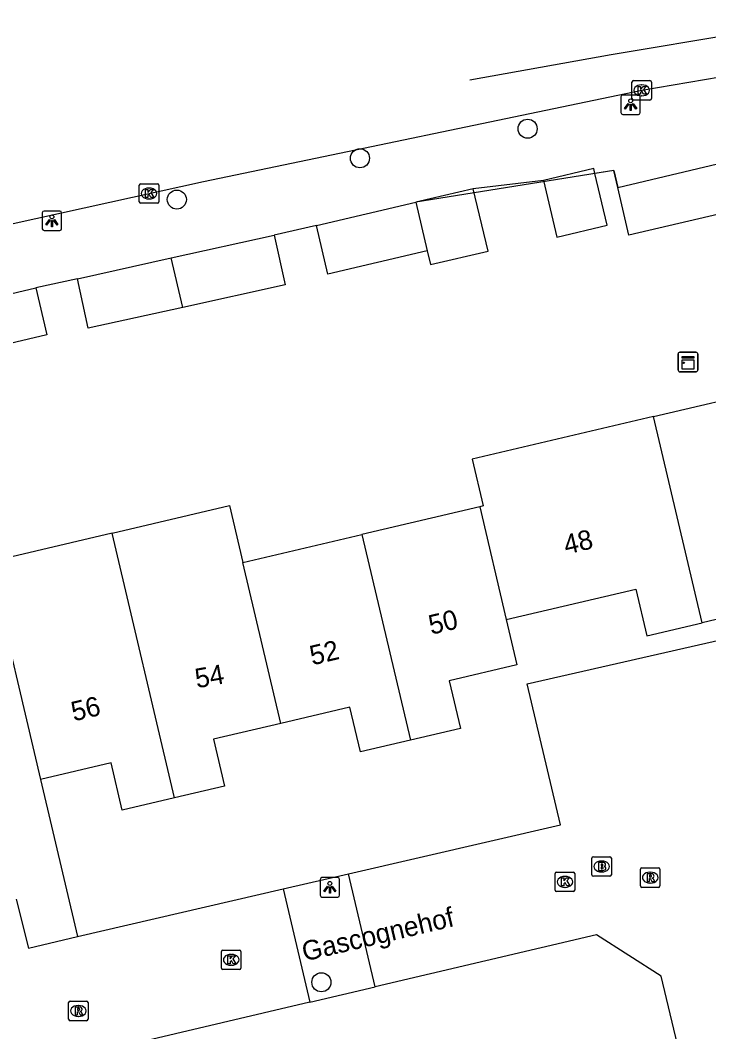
# Model space of a CAD drawing. Extents: x 158461 to 159795, y 387220 to 388672.
# Drawn here: x 159456.2 to 159491.5, y 388607.4 to 388659.3 of the extents above; entities that cross this region are included whole.
import ezdxf

# ---------------------------------------------------------------- set-up
doc = ezdxf.new("R2010")
doc.units = 0
for name, color, linetype in [('IMGEO_Boom', 7, 'Continuous'), ('IMGEO_Brandkraan', 7, 'Continuous'), ('IMGEO_Kast', 7, 'Continuous'), ('IMGEO_Kolk', 7, 'Continuous'), ('IMGEO_Lichtpunt', 7, 'Continuous'), ('IMGEO_Muur', 7, 'Continuous'), ('IMGEO_Openbare_ruimte_label', 7, 'Continuous'), ('IMGEO_Pand', 7, 'Continuous'), ('IMGEO_Pand_nummerreeks', 7, 'Continuous'), ('IMGEO_Rijbaan_lokaal_gesloten', 7, 'Continuous'), ('IMGEO_Rioolput', 7, 'Continuous'), ('IMGEO_Voetpad_open', 7, 'Continuous'), ('IMGEO_Woonerf_open', 7, 'Continuous')]:
    doc.layers.add(name, color=color, linetype=linetype)

msp = doc.modelspace()

# ---------------------------------------------------------------- linework, layer by layer
at = {"layer": 'IMGEO_Boom'}
for centre in [(159482.197, 388653.714), (159473.592, 388652.199), (159464.192, 388650.08), (159471.61, 388609.936)]:
    msp.add_circle(centre, 0.489, dxfattribs=at)
at = {"layer": 'IMGEO_Brandkraan'}
for p, q in [((159485.569, 388616.377), (159486.421, 388616.377)), ((159485.494, 388615.451), (159485.494, 388616.303)), ((159485.982, 388616.157), (159486.007, 388616.157)), ((159486.495, 388616.303), (159486.495, 388615.451)), ((159486.421, 388615.377), (159485.569, 388615.377)), ((159486.005, 388615.597), (159485.98, 388615.597))]:
    msp.add_line(p, q, dxfattribs=at)
for points in [[(159485.569, 388616.377), (159486.421, 388616.377)], [(159485.494, 388615.451), (159485.494, 388616.303)], [(159485.842, 388616.077), (159485.842, 388615.677), (159486.055, 388615.677)], [(159486.073, 388616.077), (159485.842, 388616.077)], [(159486.021, 388615.996), (159485.967, 388615.996), (159485.967, 388615.92)], [(159485.967, 388615.92), (159486.02, 388615.92)], [(159486.029, 388615.844), (159485.967, 388615.844), (159485.967, 388615.763)], [(159486.495, 388616.303), (159486.495, 388615.451)], [(159486.421, 388615.377), (159485.569, 388615.377)], [(159485.967, 388615.763), (159486.029, 388615.763)]]:
    msp.add_lwpolyline(points, dxfattribs=at)
for centre, radius, start, end in [((159485.571, 388616.301), 0.0765, 91.552, 178.448), ((159485.571, 388616.301), 0.0765, 91.552, 178.448), ((159486.419, 388616.301), 0.0765, 1.552, 88.448), ((159486.419, 388616.301), 0.0765, 1.552, 88.448), ((159486.022, 388615.958), 0.0379, 267.8285, 90.9355), ((159486.03, 388615.803), 0.0404, 269.8759, 90.5077), ((159486.077, 388615.932), 0.145, 59.4692, 91.5367), ((159486.102, 388615.979), 0.0922, 285.5137, 58.1501), ((159486.107, 388615.787), 0.105, 301.3115, 78.989), ((159485.571, 388615.453), 0.0765, 181.552, 268.448), ((159485.571, 388615.453), 0.0765, 181.552, 268.448), ((159486.061, 388615.928), 0.251, 268.6676, 293.5347), ((159486.419, 388615.453), 0.0765, 271.552, 358.448), ((159486.419, 388615.453), 0.0765, 271.552, 358.448)]:
    msp.add_arc(centre, radius, start, end, dxfattribs=at)
for centre, major_axis, ratio, start_param, end_param in [((159485.981, 388615.877), (-0.387, 0.002), 0.722429, 4.712389, 7.853982), ((159486.006, 388615.877), (-0.39, 0.002), 0.717154, 1.570796, 4.712389)]:
    msp.add_ellipse(centre, major_axis=major_axis, ratio=ratio, start_param=start_param, end_param=end_param, dxfattribs=at)
at = {"layer": 'IMGEO_Kast'}
for p, q in [((159489.925, 388641.323), (159489.925, 388642.164)), ((159489.925, 388642.164), (159489.925, 388641.323)), ((159490, 388642.248), (159490.841, 388642.248)), ((159490.841, 388642.248), (159490, 388642.248)), ((159490.925, 388642.173), (159490.925, 388641.332)), ((159490.925, 388641.332), (159490.925, 388642.173)), ((159490.85, 388641.248), (159490.009, 388641.248)), ((159490.009, 388641.248), (159490.85, 388641.248))]:
    msp.add_line(p, q, dxfattribs=at)
for points in [[(159490.12, 388642.038), (159490.72, 388642.038), (159490.72, 388641.953), (159490.12, 388641.953), (159490.12, 388642.038)], [(159490.12, 388641.863), (159490.72, 388641.863), (159490.72, 388641.374), (159490.12, 388641.374), (159490.12, 388641.863)]]:
    msp.add_lwpolyline(points, dxfattribs=at)
msp.add_circle((159490.204, 388641.712), 0.0377, dxfattribs=at)
for centre, start, end in [((159490.003, 388642.17), 92.4484, 184.2845), ((159490.003, 388642.17), 92.4484, 184.2845), ((159490.847, 388642.17), 2.4484, 94.2845), ((159490.847, 388642.17), 2.4484, 94.2845), ((159490.003, 388641.326), 182.4484, 274.2845), ((159490.003, 388641.326), 182.4484, 274.2845), ((159490.847, 388641.326), 272.4484, 4.2845), ((159490.847, 388641.326), 272.4484, 4.2845)]:
    msp.add_arc(centre, 0.0779, start, end, dxfattribs=at)
at = {"layer": 'IMGEO_Kolk'}
for p, q in [((159487.55, 388655.257), (159487.55, 388656.109)), ((159487.625, 388656.183), (159488.477, 388656.183)), ((159488.038, 388655.963), (159488.063, 388655.963)), ((159488.551, 388656.109), (159488.551, 388655.257)), ((159488.061, 388655.403), (159488.036, 388655.403)), ((159488.477, 388655.183), (159487.625, 388655.183)), ((159462.267, 388649.965), (159462.267, 388650.817)), ((159462.342, 388650.891), (159463.194, 388650.891)), ((159462.755, 388650.671), (159462.78, 388650.671)), ((159463.268, 388650.817), (159463.268, 388649.965)), ((159462.778, 388650.111), (159462.753, 388650.111)), ((159463.194, 388649.891), (159462.342, 388649.891)), ((159483.611, 388614.66), (159483.611, 388615.512)), ((159483.686, 388615.586), (159484.538, 388615.586)), ((159484.099, 388615.366), (159484.124, 388615.366)), ((159484.612, 388615.512), (159484.612, 388614.66)), ((159484.122, 388614.806), (159484.097, 388614.806)), ((159484.538, 388614.586), (159483.686, 388614.586)), ((159466.483, 388610.665), (159466.483, 388611.517)), ((159466.558, 388611.591), (159467.41, 388611.591)), ((159466.971, 388611.371), (159466.996, 388611.371)), ((159467.484, 388611.517), (159467.484, 388610.665)), ((159466.994, 388610.811), (159466.969, 388610.811)), ((159467.41, 388610.591), (159466.558, 388610.591))]:
    msp.add_line(p, q, dxfattribs=at)
for points in [[(159487.55, 388655.257), (159487.55, 388656.109)], [(159487.625, 388656.183), (159488.477, 388656.183)], [(159487.871, 388655.883), (159487.994, 388655.883), (159487.994, 388655.732), (159488.124, 388655.883), (159488.288, 388655.883), (159488.142, 388655.732), (159488.295, 388655.483), (159488.143, 388655.483), (159488.058, 388655.647), (159487.994, 388655.58), (159487.994, 388655.483), (159487.871, 388655.483), (159487.871, 388655.883)], [(159488.551, 388656.109), (159488.551, 388655.257)], [(159488.477, 388655.183), (159487.625, 388655.183)], [(159462.267, 388649.965), (159462.267, 388650.817)], [(159462.342, 388650.891), (159463.194, 388650.891)], [(159462.588, 388650.591), (159462.711, 388650.591), (159462.711, 388650.44), (159462.841, 388650.591), (159463.005, 388650.591), (159462.859, 388650.44), (159463.012, 388650.191), (159462.86, 388650.191), (159462.775, 388650.355), (159462.711, 388650.288), (159462.711, 388650.191), (159462.588, 388650.191), (159462.588, 388650.591)], [(159463.268, 388650.817), (159463.268, 388649.965)], [(159463.194, 388649.891), (159462.342, 388649.891)], [(159483.611, 388614.66), (159483.611, 388615.512)], [(159483.686, 388615.586), (159484.538, 388615.586)], [(159483.932, 388615.286), (159484.055, 388615.286), (159484.055, 388615.135), (159484.185, 388615.286), (159484.349, 388615.286), (159484.203, 388615.135), (159484.356, 388614.886), (159484.204, 388614.886), (159484.119, 388615.05), (159484.055, 388614.983), (159484.055, 388614.886), (159483.932, 388614.886), (159483.932, 388615.286)], [(159484.612, 388615.512), (159484.612, 388614.66)], [(159484.538, 388614.586), (159483.686, 388614.586)], [(159466.483, 388610.665), (159466.483, 388611.517)], [(159466.558, 388611.591), (159467.41, 388611.591)], [(159466.804, 388611.291), (159466.927, 388611.291), (159466.927, 388611.14), (159467.057, 388611.291), (159467.221, 388611.291), (159467.075, 388611.14), (159467.228, 388610.891), (159467.076, 388610.891), (159466.991, 388611.055), (159466.927, 388610.988), (159466.927, 388610.891), (159466.804, 388610.891), (159466.804, 388611.291)], [(159467.484, 388611.517), (159467.484, 388610.665)], [(159467.41, 388610.591), (159466.558, 388610.591)]]:
    msp.add_lwpolyline(points, dxfattribs=at)
for centre, start, end in [((159487.627, 388656.107), 91.552, 178.448), ((159487.627, 388656.107), 91.552, 178.448), ((159488.475, 388656.107), 1.552, 88.448), ((159488.475, 388656.107), 1.552, 88.448), ((159487.627, 388655.259), 181.552, 268.448), ((159487.627, 388655.259), 181.552, 268.448), ((159488.475, 388655.259), 271.552, 358.448), ((159488.475, 388655.259), 271.552, 358.448), ((159462.344, 388650.815), 91.552, 178.448), ((159462.344, 388650.815), 91.552, 178.448), ((159463.192, 388650.815), 1.552, 88.448), ((159463.192, 388650.815), 1.552, 88.448), ((159462.344, 388649.967), 181.552, 268.448), ((159462.344, 388649.967), 181.552, 268.448), ((159463.192, 388649.967), 271.552, 358.448), ((159463.192, 388649.967), 271.552, 358.448), ((159483.688, 388615.51), 91.552, 178.448), ((159483.688, 388615.51), 91.552, 178.448), ((159484.536, 388615.51), 1.552, 88.448), ((159484.536, 388615.51), 1.552, 88.448), ((159483.688, 388614.662), 181.552, 268.448), ((159483.688, 388614.662), 181.552, 268.448), ((159484.536, 388614.662), 271.552, 358.448), ((159484.536, 388614.662), 271.552, 358.448), ((159466.56, 388611.515), 91.552, 178.448), ((159466.56, 388611.515), 91.552, 178.448), ((159467.408, 388611.515), 1.552, 88.448), ((159467.408, 388611.515), 1.552, 88.448), ((159466.56, 388610.667), 181.552, 268.448), ((159466.56, 388610.667), 181.552, 268.448), ((159467.408, 388610.667), 271.552, 358.448), ((159467.408, 388610.667), 271.552, 358.448)]:
    msp.add_arc(centre, 0.0765, start, end, dxfattribs=at)
for centre, major_axis, ratio, start_param, end_param in [((159488.037, 388655.683), (-0.387, 0.002), 0.722429, 4.712389, 7.853982), ((159488.062, 388655.683), (-0.39, 0.002), 0.717154, 1.570796, 4.712389), ((159462.754, 388650.391), (-0.387, 0.002), 0.722429, 4.712389, 7.853982), ((159462.779, 388650.391), (-0.39, 0.002), 0.717154, 1.570796, 4.712389), ((159484.098, 388615.086), (-0.387, 0.002), 0.722429, 4.712389, 7.853982), ((159484.123, 388615.086), (-0.39, 0.002), 0.717154, 1.570796, 4.712389), ((159466.97, 388611.091), (-0.387, 0.002), 0.722429, 4.712389, 7.853982), ((159466.995, 388611.091), (-0.39, 0.002), 0.717154, 1.570796, 4.712389)]:
    msp.add_ellipse(centre, major_axis=major_axis, ratio=ratio, start_param=start_param, end_param=end_param, dxfattribs=at)
at = {"layer": 'IMGEO_Lichtpunt'}
for p, q in [((159486.983, 388655.346), (159486.983, 388654.539)), ((159486.983, 388655.346), (159486.983, 388654.539)), ((159487.885, 388655.441), (159487.077, 388655.441)), ((159487.885, 388655.441), (159487.077, 388655.441)), ((159487.979, 388654.539), (159487.979, 388655.346)), ((159487.979, 388654.539), (159487.979, 388655.346)), ((159487.077, 388654.445), (159487.885, 388654.445)), ((159487.077, 388654.445), (159487.885, 388654.445)), ((159457.282, 388649.394), (159457.282, 388648.587)), ((159457.282, 388649.394), (159457.282, 388648.587)), ((159458.184, 388649.489), (159457.376, 388649.489)), ((159458.184, 388649.489), (159457.376, 388649.489)), ((159458.278, 388648.587), (159458.278, 388649.394)), ((159458.278, 388648.587), (159458.278, 388649.394)), ((159457.376, 388648.493), (159458.184, 388648.493)), ((159457.376, 388648.493), (159458.184, 388648.493)), ((159472.45, 388615.306), (159471.642, 388615.306)), ((159472.45, 388615.306), (159471.642, 388615.306)), ((159471.548, 388615.211), (159471.548, 388614.404)), ((159471.548, 388615.211), (159471.548, 388614.404)), ((159472.544, 388614.404), (159472.544, 388615.211)), ((159472.544, 388614.404), (159472.544, 388615.211)), ((159471.642, 388614.31), (159472.45, 388614.31)), ((159471.642, 388614.31), (159472.45, 388614.31))]:
    msp.add_line(p, q, dxfattribs=at)
for points in [[(159487.357, 388655.01), (159487.396, 388654.982), (159487.208, 388654.72), (159487.17, 388654.747), (159487.357, 388655.01)], [(159487.459, 388654.962), (159487.506, 388654.962), (159487.506, 388654.64), (159487.459, 388654.64), (159487.459, 388654.962)], [(159487.569, 388654.982), (159487.607, 388655.009), (159487.794, 388654.747), (159487.755, 388654.719), (159487.569, 388654.982)], [(159457.656, 388649.058), (159457.695, 388649.03), (159457.507, 388648.768), (159457.469, 388648.795), (159457.656, 388649.058)], [(159457.758, 388649.01), (159457.805, 388649.01), (159457.805, 388648.688), (159457.758, 388648.688), (159457.758, 388649.01)], [(159457.868, 388649.03), (159457.906, 388649.057), (159458.093, 388648.795), (159458.054, 388648.767), (159457.868, 388649.03)], [(159471.922, 388614.875), (159471.961, 388614.847), (159471.773, 388614.585), (159471.735, 388614.612), (159471.922, 388614.875)], [(159472.024, 388614.827), (159472.071, 388614.827), (159472.071, 388614.505), (159472.024, 388614.505), (159472.024, 388614.827)], [(159472.134, 388614.847), (159472.172, 388614.874), (159472.359, 388614.612), (159472.32, 388614.584), (159472.134, 388614.847)]]:
    msp.add_lwpolyline(points, dxfattribs=at)
for centre in [(159487.482, 388655.144), (159457.781, 388649.192), (159472.047, 388615.009)]:
    msp.add_circle(centre, 0.0994, dxfattribs=at)
for centre, start, end in [((159487.077, 388655.346), 90, 180), ((159487.077, 388655.346), 90, 180), ((159487.885, 388655.346), 0, 90), ((159487.885, 388655.346), 0, 90), ((159487.077, 388654.539), 180, 270), ((159487.077, 388654.539), 180, 270), ((159487.885, 388654.539), 270, 0), ((159487.885, 388654.539), 270, 360), ((159457.376, 388649.394), 90, 180), ((159457.376, 388649.394), 90, 180), ((159458.184, 388649.394), 0, 90), ((159458.184, 388649.394), 0, 90), ((159457.376, 388648.587), 180, 270), ((159457.376, 388648.587), 180, 270), ((159458.184, 388648.587), 270, 0), ((159458.184, 388648.587), 270, 360), ((159471.642, 388615.211), 90, 180), ((159471.642, 388615.211), 90, 180), ((159472.45, 388615.211), 0, 90), ((159472.45, 388615.211), 0, 90), ((159471.642, 388614.404), 180, 270), ((159471.642, 388614.404), 180, 270), ((159472.45, 388614.404), 270, 0), ((159472.45, 388614.404), 270, 360)]:
    msp.add_arc(centre, 0.0946, start, end, dxfattribs=at)
at = {"layer": 'IMGEO_Muur'}
for points in [[(159486.615, 388651.578), (159476.453, 388649.943)], [(159486.615, 388651.578), (159486.821, 388650.703)]]:
    msp.add_lwpolyline(points, dxfattribs=at)
at = {"layer": 'IMGEO_Pand'}
for points in [[(159485.652, 388651.423), (159485.594, 388651.669), (159483.013, 388651.061)], [(159491.949, 388651.911), (159492.527, 388649.459), (159487.398, 388648.252), (159486.821, 388650.703)], [(159486.821, 388650.703), (159491.949, 388651.911)], [(159483.013, 388651.061), (159483.697, 388648.157), (159486.278, 388648.764), (159485.652, 388651.423)], [(159479.41, 388650.639), (159476.453, 388649.943)], [(159477.041, 388647.445), (159477.206, 388646.744), (159480.163, 388647.44), (159479.41, 388650.639)], [(159471.361, 388648.744), (159476.453, 388649.943)], [(159476.453, 388649.943), (159477.041, 388647.445)], [(159477.041, 388647.445), (159471.949, 388646.246), (159471.361, 388648.744)], [(159463.908, 388647.085), (159469.191, 388648.252)], [(159469.191, 388648.252), (159469.751, 388645.709), (159464.504, 388644.55)], [(159459.089, 388646.021), (159463.908, 388647.085)], [(159464.504, 388644.55), (159463.908, 388647.085)], [(159464.504, 388644.55), (159459.649, 388643.477), (159459.089, 388646.021)], [(159456.956, 388645.562), (159457.526, 388643.141), (159452.438, 388641.943), (159451.868, 388644.364)], [(159451.868, 388644.364), (159456.956, 388645.562)], [(159488.665, 388638.954), (159494.798, 388640.398)], [(159488.665, 388638.954), (159479.347, 388636.759), (159479.91, 388634.371), (159479.738, 388634.33)], [(159491.16, 388628.38), (159488.665, 388638.954)], [(159460.88, 388632.972), (159466.894, 388634.388), (159467.581, 388631.468)], [(159479.738, 388634.33), (159473.69, 388632.906)], [(159479.738, 388634.33), (159481.1, 388628.538)], [(159460.88, 388632.972), (159454.834, 388631.548), (159454.568, 388631.485)], [(159464.077, 388619.394), (159460.88, 388632.972)], [(159467.581, 388631.468), (159473.69, 388632.906)], [(159473.69, 388632.906), (159476.178, 388622.355)], [(159496.745, 388632.132), (159492.993, 388631.248), (159493.537, 388628.939), (159491.16, 388628.38)], [(159454.568, 388631.485), (159457.195, 388620.33)], [(159469.523, 388623.214), (159467.581, 388631.468)], [(159481.1, 388628.538), (159487.755, 388630.105), (159488.319, 388627.711), (159491.16, 388628.38)], [(159481.1, 388628.538), (159481.647, 388626.212), (159478.174, 388625.395), (159478.747, 388622.96), (159476.178, 388622.355)], [(159476.178, 388622.355), (159473.612, 388621.751), (159473.071, 388624.05), (159469.523, 388623.214)], [(159469.523, 388623.214), (159466.071, 388622.401), (159466.637, 388619.997), (159464.077, 388619.394)], [(159464.077, 388619.394), (159461.393, 388618.762), (159460.823, 388621.185), (159457.195, 388620.33)], [(159457.195, 388620.33), (159459.092, 388612.279)], [(159455.946, 388614.208), (159456.576, 388611.687), (159459.092, 388612.279)]]:
    msp.add_lwpolyline(points, dxfattribs=at)
at = {"layer": 'IMGEO_Rijbaan_lokaal_gesloten'}
for points in [[(159479.239, 388656.222), (159486.477, 388657.522), (159493.043, 388658.619), (159495.526, 388658.978), (159502.777, 388659.162), (159515.738, 388659.278)], [(159418.927, 388640.292), (159433.741, 388643.789), (159452.126, 388648.055), (159465.566, 388651.007), (159488.051, 388655.683), (159493.678, 388656.65), (159495.151, 388656.876), (159496.459, 388656.977), (159499.182, 388657.063), (159504.693, 388657.026), (159508.059, 388656.807), (159512.386, 388656.454), (159515.463, 388656.2)]]:
    msp.add_lwpolyline(points, dxfattribs=at)
at = {"layer": 'IMGEO_Rioolput'}
for p, q in [((159488.062, 388615.805), (159488.914, 388615.805)), ((159487.987, 388614.879), (159487.987, 388615.731)), ((159488.475, 388615.585), (159488.5, 388615.585)), ((159488.988, 388615.731), (159488.988, 388614.879)), ((159488.914, 388614.805), (159488.062, 388614.805)), ((159488.498, 388615.025), (159488.473, 388615.025)), ((159458.637, 388608.041), (159458.637, 388608.893)), ((159458.712, 388608.967), (159459.564, 388608.967)), ((159459.125, 388608.747), (159459.15, 388608.747)), ((159459.638, 388608.893), (159459.638, 388608.041)), ((159459.148, 388608.187), (159459.123, 388608.187)), ((159459.564, 388607.967), (159458.712, 388607.967))]:
    msp.add_line(p, q, dxfattribs=at)
for points in [[(159488.062, 388615.805), (159488.914, 388615.805)], [(159487.987, 388614.879), (159487.987, 388615.731)], [(159488.576, 388615.503), (159488.324, 388615.505), (159488.324, 388615.105)], [(159488.502, 388615.424), (159488.448, 388615.424), (159488.448, 388615.343)], [(159488.448, 388615.343), (159488.5, 388615.343)], [(159488.988, 388615.731), (159488.988, 388614.879)], [(159488.914, 388614.805), (159488.062, 388614.805)], [(159488.324, 388615.105), (159488.448, 388615.105), (159488.448, 388615.267), (159488.459, 388615.267)], [(159488.506, 388615.238), (159488.577, 388615.105), (159488.717, 388615.105), (159488.652, 388615.231)], [(159458.637, 388608.041), (159458.637, 388608.893)], [(159458.712, 388608.967), (159459.564, 388608.967)], [(159459.226, 388608.665), (159458.974, 388608.667), (159458.974, 388608.267)], [(159459.152, 388608.586), (159459.098, 388608.586), (159459.098, 388608.505)], [(159459.638, 388608.893), (159459.638, 388608.041)], [(159458.974, 388608.267), (159459.098, 388608.267), (159459.098, 388608.429), (159459.109, 388608.429)], [(159459.098, 388608.505), (159459.15, 388608.505)], [(159459.156, 388608.4), (159459.227, 388608.267), (159459.367, 388608.267), (159459.302, 388608.393)], [(159459.564, 388607.967), (159458.712, 388607.967)]]:
    msp.add_lwpolyline(points, dxfattribs=at)
for centre, radius, start, end in [((159488.064, 388615.729), 0.0765, 91.552, 178.448), ((159488.064, 388615.729), 0.0765, 91.552, 178.448), ((159488.912, 388615.729), 0.0765, 1.552, 88.448), ((159488.912, 388615.729), 0.0765, 1.552, 88.448), ((159488.484, 388615.532), 0.19, 274.7715, 282.9687), ((159488.508, 388615.328), 0.0964, 77.0061, 93.1865), ((159488.522, 388615.385), 0.0378, 276.6634, 79.6772), ((159488.575, 388615.393), 0.109, 350.3612, 89.416), ((159488.573, 388615.393), 0.112, 277.5842, 350.9817), ((159488.557, 388615.178), 0.108, 29.5134, 73.7905), ((159488.064, 388614.881), 0.0765, 181.552, 268.448), ((159488.064, 388614.881), 0.0765, 181.552, 268.448), ((159488.458, 388615.214), 0.0533, 26.0293, 88.6989), ((159488.912, 388614.881), 0.0765, 271.552, 358.448), ((159488.912, 388614.881), 0.0765, 271.552, 358.448), ((159458.714, 388608.891), 0.0765, 91.552, 178.448), ((159458.714, 388608.891), 0.0765, 91.552, 178.448), ((159459.158, 388608.49), 0.0964, 77.0061, 93.1865), ((159459.172, 388608.547), 0.0378, 276.6634, 79.6772), ((159459.225, 388608.555), 0.109, 350.3612, 89.416), ((159459.223, 388608.555), 0.112, 277.5842, 350.9817), ((159459.562, 388608.891), 0.0765, 1.552, 88.448), ((159459.562, 388608.891), 0.0765, 1.552, 88.448), ((159458.714, 388608.043), 0.0765, 181.552, 268.448), ((159458.714, 388608.043), 0.0765, 181.552, 268.448), ((159459.108, 388608.376), 0.0533, 26.0293, 88.6989), ((159459.134, 388608.694), 0.19, 274.7715, 282.9687), ((159459.207, 388608.34), 0.108, 29.5134, 73.7905), ((159459.562, 388608.043), 0.0765, 271.552, 358.448), ((159459.562, 388608.043), 0.0765, 271.552, 358.448)]:
    msp.add_arc(centre, radius, start, end, dxfattribs=at)
for centre, major_axis, ratio, start_param, end_param in [((159488.474, 388615.305), (-0.387, 0.002), 0.722429, 4.712389, 7.853982), ((159488.499, 388615.305), (-0.39, 0.002), 0.717154, 1.570796, 4.712389), ((159459.124, 388608.467), (-0.387, 0.002), 0.722429, 4.712389, 7.853982), ((159459.149, 388608.467), (-0.39, 0.002), 0.717154, 1.570796, 4.712389)]:
    msp.add_ellipse(centre, major_axis=major_axis, ratio=ratio, start_param=start_param, end_param=end_param, dxfattribs=at)
at = {"layer": 'IMGEO_Voetpad_open'}
for points in [[(159486.821, 388650.703), (159486.615, 388651.578), (159485.652, 388651.423)], [(159483.013, 388651.061), (159479.41, 388650.639)], [(159471.361, 388648.744), (159469.191, 388648.252)], [(159459.089, 388646.021), (159456.956, 388645.562)]]:
    msp.add_lwpolyline(points, dxfattribs=at)
at = {"layer": 'IMGEO_Woonerf_open'}
for points in [[(159473.002, 388615.498), (159483.879, 388618.016), (159482.176, 388625.245), (159497.28, 388628.679), (159497.971, 388625.586)], [(159469.651, 388614.723), (159473.002, 388615.498)], [(159474.365, 388609.703), (159473.002, 388615.498)], [(159459.092, 388612.279), (159469.651, 388614.723)], [(159469.651, 388614.723), (159471.017, 388608.914)], [(159490.837, 388602.82), (159489.051, 388610.243), (159485.724, 388612.377), (159474.365, 388609.703)], [(159471.017, 388608.914), (159474.365, 388609.703)], [(159471.017, 388608.914), (159457.234, 388605.669), (159457.445, 388604.789), (159456.364, 388604.531)]]:
    msp.add_lwpolyline(points, dxfattribs=at)

# ---------------------------------------------------------------- texts
at = {"layer": 'IMGEO_Openbare_ruimte_label'}
msp.add_text('Gascognehof', height=1, rotation=13.2438, dxfattribs=at).set_placement((159470.746, 388611.005))
at = {"layer": 'IMGEO_Pand_nummerreeks'}
for s, rotation, p in [('48', 13.2525, (159484.175, 388631.87)), ('50', 13.3442, (159477.247, 388627.758)), ('52', 13.3168, (159471.147, 388626.188)), ('54', 9.9948, (159465.22, 388625.014)), ('56', 13.2582, (159458.902, 388623.315))]:
    msp.add_text(s, height=1, rotation=rotation, dxfattribs=at).set_placement(p)

doc.saveas('drawing.dxf')
